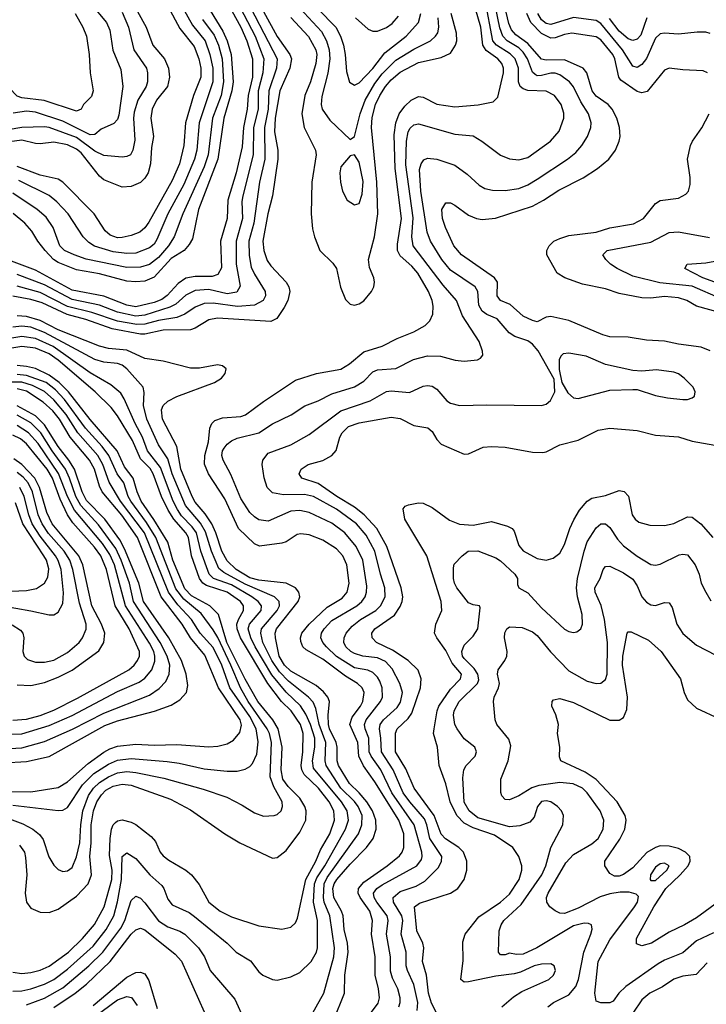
# Model space of a CAD drawing. Header units: inches. Extents: x 1308407 to 1441228, y 959628 to 1036311.
# Tile 622 of 656: x 1386481 to 1389493, y 1023482 to 1027802. Entities that reach past the tile are written whole.
import ezdxf

# ---------------------------------------------------------------- set-up
doc = ezdxf.new("R2010")
doc.units = ezdxf.units.IN
doc.header["$MEASUREMENT"] = 0
doc.layers.add('B3082', color=7, linetype='Continuous')

msp = doc.modelspace()

# ---------------------------------------------------------------- linework, layer by layer
at = {"layer": 'B3082', "color": 5}
for points, elevation in [([(1387430, 1028059.9), (1387609.4, 1027729.4), (1387665.8, 1027650), (1387672.4, 1027630), (1387665, 1027590), (1387621.3, 1027490), (1387601.3, 1027370), (1387598.8, 1027310), (1387612.3, 1027230), (1387613, 1027190), (1387589.4, 1027030), (1387569.2, 1026950), (1387547.3, 1026830), (1387550.9, 1026790), (1387565.8, 1026745.8), (1387582.1, 1026722.1), (1387650.1, 1026650), (1387661.7, 1026630), (1387665.6, 1026610), (1387656.6, 1026570), (1387640.3, 1026539.7), (1387608.4, 1026491.6), (1387582.4, 1026477.6), (1387347.8, 1026492.2), (1387310, 1026484.9), (1387250.6, 1026449.4), (1387230, 1026442.1), (1387110, 1026440.6), (1387030, 1026422.8), (1387010, 1026423.1), (1386886.6, 1026446.6), (1386770, 1026486.9), (1386688.4, 1026508.4), (1386579.4, 1026559.4), (1386530, 1026575.3), (1386450, 1026588.7)], 2980), ([(1387110, 1028009.6), (1387238.9, 1027778.9), (1387294.2, 1027710), (1387315, 1027650), (1387327.4, 1027590), (1387328.2, 1027530), (1387267.7, 1027350), (1387257.5, 1027230), (1387247.2, 1027190), (1387200.6, 1027079.4), (1387131, 1026950), (1387082.4, 1026837.6), (1387070, 1026817.5), (1387050, 1026801.2), (1386990, 1026778.2), (1386950, 1026776.2), (1386890, 1026783.8), (1386808.4, 1026808.4), (1386784.3, 1026824.3), (1386759.2, 1026850), (1386693.8, 1026950), (1386643.5, 1027003.5), (1386610, 1027031.2), (1386476.6, 1027096.6)], 2840), ([(1387362.5, 1027930), (1387450, 1027769.7), (1387477.6, 1027710), (1387501.7, 1027630), (1387502.5, 1027550), (1387482.9, 1027470), (1387478.8, 1027410), (1387462.7, 1027330), (1387456, 1027244), (1387429.8, 1027130), (1387392.9, 1027010), (1387390.1, 1026929.9), (1387361.4, 1026830), (1387366.2, 1026713.8), (1387350, 1026683.8), (1387324.2, 1026675.9), (1387250, 1026675.6), (1387210, 1026667.5), (1387175.6, 1026644.4), (1387127.8, 1026592.2), (1387104.7, 1026575.3), (1387070, 1026560.8), (1386990, 1026542), (1386950, 1026550.2), (1386850, 1026588.7), (1386710, 1026615.3), (1386550, 1026702.6), (1386410, 1026756.7)], 2920), ([(1387453.2, 1027933.2), (1387609.8, 1027630), (1387606.5, 1027590), (1387573.8, 1027490), (1387570, 1027410), (1387555.1, 1027330), (1387555.5, 1027190), (1387533.1, 1027090), (1387507.5, 1026910), (1387485.5, 1026830), (1387487.1, 1026767.1), (1387496.6, 1026716.6), (1387510, 1026685.7), (1387557.6, 1026610), (1387559.5, 1026590), (1387548.6, 1026570), (1387510.3, 1026549.7), (1387435.7, 1026544.3), (1387330, 1026558), (1387290, 1026556.6), (1387250, 1026541.3), (1387205.1, 1026510), (1387170, 1026495), (1387090, 1026482.4), (1387030, 1026466), (1386994.6, 1026465.4), (1386910, 1026479.1), (1386797.6, 1026517.6), (1386690, 1026543.9), (1386570, 1026605.8), (1386470, 1026633.7)], 2960), ([(1387710.5, 1027930), (1387868, 1027770), (1387888.5, 1027730), (1387900.9, 1027690), (1387908.9, 1027650), (1387914.8, 1027574.8), (1387927.7, 1027527.7), (1387950, 1027515.6), (1387970, 1027526.1), (1388030, 1027588.9), (1388082.3, 1027657.7), (1388175.9, 1027730), (1388229.9, 1027790.1), (1388240.9, 1027830)], 3060), ([(1389509.9, 1026349.9), (1389470, 1026364.7), (1389370, 1026378.1), (1389310, 1026392.1), (1389230, 1026396), (1389150, 1026408.6), (1389070, 1026411), (1389039.5, 1026419.5), (1388890, 1026481.9), (1388810, 1026500.2), (1388790, 1026497.7), (1388750, 1026476.5), (1388730, 1026482.1), (1388690, 1026501.8), (1388632.6, 1026552.6), (1388590, 1026570.6), (1388575.3, 1026590), (1388576.2, 1026650), (1388563.4, 1026670), (1388419.1, 1026770), (1388385.6, 1026810), (1388347.9, 1026890), (1388334.7, 1026930), (1388331.8, 1026970), (1388350, 1026998.3), (1388370, 1026998.6), (1388390, 1026989.2), (1388450, 1026944.2), (1388484.2, 1026930), (1388510, 1026925.3), (1388568.1, 1026931.9), (1388730, 1026984.2), (1388778.5, 1027010), (1388845.7, 1027054.3), (1388951.9, 1027108.1), (1389015.2, 1027150), (1389064.8, 1027190), (1389094.3, 1027230), (1389110.6, 1027270), (1389115.4, 1027290), (1389112.2, 1027330), (1389100.1, 1027370), (1389079.7, 1027410), (1389062.8, 1027430), (1389010, 1027466.7), (1388992.7, 1027490), (1388968.9, 1027568.9), (1388952.5, 1027590), (1388870, 1027626.1), (1388790, 1027625), (1388770, 1027629.9), (1388710, 1027697.7), (1388656.4, 1027736.4), (1388637.4, 1027757.4), (1388626.3, 1027786.3), (1388587.8, 1027947.8)], 2920), ([(1386792, 1027872), (1386861.2, 1027790), (1386875.8, 1027755.8), (1386889.3, 1027669.3), (1386923.9, 1027583.9), (1386933.5, 1027510), (1386915.9, 1027384.1), (1386910, 1027364.8), (1386892.8, 1027347.2), (1386837.8, 1027322.2), (1386810, 1027299.3), (1386790, 1027297.6), (1386670, 1027356.8), (1386550, 1027396.4), (1386510, 1027401), (1386451.9, 1027391.9)], 2740), ([(1387287.9, 1027890), (1387371.4, 1027751.4), (1387390.9, 1027710), (1387408.8, 1027650), (1387417.7, 1027530), (1387411, 1027490), (1387375.5, 1027370), (1387350.1, 1027190.1), (1387264.8, 1026970), (1387238.5, 1026841.5), (1387224, 1026816), (1387201.5, 1026790), (1387145.6, 1026754.4), (1387070, 1026673.2), (1387030, 1026655.3), (1386990, 1026652.4), (1386950, 1026655.7), (1386830, 1026686.8), (1386730, 1026704.8), (1386650, 1026736.8), (1386628.9, 1026750), (1386591.7, 1026790), (1386560.4, 1026830), (1386534.1, 1026874.1), (1386503.6, 1026910), (1386452.3, 1026952.3)], 2880), ([(1387430.6, 1027890.6), (1387513.5, 1027730), (1387550.9, 1027630), (1387546.5, 1027570), (1387526, 1027490), (1387526.6, 1027410), (1387506.6, 1027330), (1387505.2, 1027210), (1387459, 1027030), (1387455.4, 1027004.6), (1387457.6, 1026930), (1387430.9, 1026830), (1387429.5, 1026730), (1387447.5, 1026632.5), (1387432.7, 1026607.3), (1387390, 1026599.9), (1387310, 1026618.1), (1387250, 1026614.6), (1387210, 1026594.2), (1387165.4, 1026554.6), (1387139.7, 1026540.3), (1387030, 1026505.9), (1386990, 1026501.8), (1386910, 1026519.5), (1386830, 1026550.4), (1386710, 1026573.9), (1386590, 1026639.1), (1386470, 1026683.7)], 2940), ([(1388010.7, 1023430), (1388053.2, 1023486.8), (1388059.5, 1023510), (1388054.8, 1023550), (1388039.4, 1023610), (1388039.9, 1023690), (1388024.3, 1023790), (1388028.3, 1023850), (1388016.7, 1023890), (1387974.4, 1023950), (1387965.6, 1023970), (1387967.3, 1023990), (1387990, 1024018), (1388092.6, 1024090), (1388146.3, 1024133.7), (1388158.7, 1024150), (1388166, 1024170), (1388165.9, 1024230), (1388144.1, 1024290), (1388038.6, 1024458.6), (1387988.8, 1024528.8), (1387968.4, 1024570), (1387963.3, 1024630), (1387929.4, 1024710), (1387938.9, 1024741.1), (1387975.9, 1024790), (1387985.8, 1024810), (1387991.2, 1024850), (1387983.2, 1024870), (1387962.5, 1024890), (1387910, 1024921), (1387810, 1024996.6), (1387736.7, 1025036.7), (1387723.1, 1025050), (1387713.8, 1025073.8), (1387712.8, 1025090), (1387718.7, 1025110), (1387750.3, 1025150), (1387830, 1025224), (1387895.6, 1025264.4), (1387916.7, 1025290), (1387925.7, 1025330), (1387916.3, 1025410), (1387898.4, 1025450), (1387870, 1025480.6), (1387810, 1025518.9), (1387750, 1025542.5), (1387714.1, 1025545.9), (1387697.3, 1025542.7), (1387650, 1025510.7), (1387630, 1025505.6), (1387532.2, 1025492.2), (1387510, 1025502.2), (1387439.9, 1025570), (1387380.5, 1025700.5), (1387309.5, 1025810), (1387291.8, 1025851.8), (1387292.5, 1025890), (1387308.5, 1025950), (1387315.3, 1026010), (1387322.7, 1026030), (1387336.9, 1026043.1), (1387370, 1026055.8), (1387450, 1026061.6), (1387471.7, 1026068.3), (1387550, 1026127.6), (1387690, 1026220.4), (1387782.9, 1026250), (1387890, 1026269.6), (1387927.3, 1026292.7), (1387990, 1026345.2), (1388070.3, 1026369.7), (1388136.1, 1026403.9), (1388210, 1026432.4), (1388259.5, 1026460.5), (1388279.6, 1026480.4), (1388292.9, 1026510), (1388294.4, 1026545.6), (1388289.9, 1026570), (1388274.2, 1026610), (1388227.6, 1026690), (1388200.7, 1026720.7), (1388150, 1026765.9), (1388137.9, 1026790), (1388137.4, 1026817.4), (1388155.8, 1026930), (1388127.9, 1027150), (1388123.1, 1027296.9), (1388130.3, 1027350), (1388145.8, 1027390), (1388170, 1027422.7), (1388197.8, 1027450), (1388230, 1027465.1), (1388250, 1027463), (1388311.2, 1027431.2), (1388390, 1027420.1), (1388491.7, 1027428.3), (1388557.7, 1027442.3), (1388578.1, 1027461.8), (1388602.7, 1027570), (1388602.3, 1027590), (1388595.6, 1027610), (1388577.4, 1027630), (1388526.6, 1027666.6), (1388512.3, 1027690), (1388503.6, 1027770), (1388470, 1027885.3)], 2980), ([(1388143.2, 1023470), (1388149.8, 1023490), (1388149.8, 1023510), (1388139.1, 1023550), (1388115.8, 1023595.8), (1388107.7, 1023627.8), (1388106.8, 1023690), (1388089, 1023790), (1388096.9, 1023850), (1388092.7, 1023870), (1388047.4, 1023930), (1388035.8, 1023950), (1388033.2, 1023970), (1388047, 1023990), (1388070, 1024005.3), (1388223.4, 1024090), (1388242.7, 1024117.3), (1388246.7, 1024130), (1388244.8, 1024150), (1388211.7, 1024270), (1388113.4, 1024410), (1388064.8, 1024510), (1388021.8, 1024570), (1388014.2, 1024590), (1388012.1, 1024650), (1387995.6, 1024690), (1387992.6, 1024710), (1387999.9, 1024730), (1388063.1, 1024810), (1388071.7, 1024830), (1388070.7, 1024870), (1388059.9, 1024899.9), (1388050, 1024917.9), (1388030, 1024937.2), (1388007.3, 1024947.3), (1387950, 1024957.9), (1387870, 1025007.9), (1387826.9, 1025050), (1387810.4, 1025070), (1387801.7, 1025090), (1387805, 1025110), (1387816.3, 1025130), (1387850, 1025166.5), (1387959.1, 1025230), (1387982.1, 1025250), (1387995.4, 1025270), (1388002.4, 1025290), (1388003.9, 1025316.1), (1387985.5, 1025430), (1387957.1, 1025490), (1387906.4, 1025550), (1387850, 1025592.5), (1387750, 1025640.1), (1387710, 1025649.4), (1387670, 1025646.4), (1387570, 1025601.7), (1387530, 1025608.1), (1387510, 1025620.8), (1387490, 1025640.2), (1387450, 1025700.7), (1387407.2, 1025807.2), (1387372.7, 1025870), (1387367.6, 1025890), (1387370.4, 1025910), (1387377.7, 1025922.3), (1387390, 1025939.4), (1387410, 1025955.1), (1387434.4, 1025965.6), (1387530, 1025990.1), (1387590, 1026029.5), (1387670.8, 1026069.2), (1387731.3, 1026108.7), (1387790, 1026130.1), (1387850, 1026160.3), (1387950, 1026191.1), (1387990, 1026216.8), (1388030, 1026257), (1388050, 1026266.4), (1388130, 1026272.5), (1388208.7, 1026311.3), (1388270, 1026327.3), (1388326.5, 1026326.5), (1388391, 1026309), (1388430, 1026303.6), (1388488.7, 1026310), (1388502.4, 1026317.6), (1388511.8, 1026330), (1388511.5, 1026348.5), (1388495.6, 1026390), (1388423.3, 1026503.3), (1388396.2, 1026570), (1388338.1, 1026638.1), (1388207.2, 1026810), (1388201.2, 1026850), (1388206.8, 1026933.2), (1388173.9, 1027166.1), (1388177, 1027270), (1388184.9, 1027310), (1388193.9, 1027326.1), (1388210, 1027341), (1388230, 1027345), (1388390, 1027300.1), (1388470, 1027292.6), (1388507.6, 1027270), (1388590, 1027207.5), (1388630, 1027192.6), (1388670, 1027187.3), (1388710, 1027198.1), (1388809.9, 1027270.1), (1388847, 1027313), (1388868, 1027370), (1388867.6, 1027392.4), (1388856.6, 1027430), (1388827.2, 1027470), (1388790, 1027488.9), (1388710, 1027492.2), (1388690, 1027498.7), (1388675.7, 1027510), (1388668.9, 1027530), (1388668.8, 1027590), (1388654.5, 1027630), (1388632.9, 1027652.9), (1388571.8, 1027690), (1388556, 1027710), (1388521.9, 1027890)], 2960), ([(1388224.9, 1023455.1), (1388226.7, 1023490), (1388209.2, 1023569.2), (1388181.1, 1023630), (1388176.5, 1023650), (1388175.4, 1023710), (1388154.3, 1023790), (1388161, 1023850), (1388156.5, 1023870), (1388120.3, 1023930), (1388119.4, 1023950), (1388150, 1023977.1), (1388219.4, 1024000.6), (1388258.4, 1024021.6), (1388317.3, 1024082.7), (1388330.4, 1024110), (1388331.9, 1024130), (1388280.1, 1024210), (1388266.7, 1024270), (1388256, 1024296), (1388191.7, 1024370), (1388163.2, 1024410), (1388118.3, 1024510), (1388067.1, 1024590), (1388065.1, 1024650), (1388058.8, 1024690), (1388062.2, 1024710), (1388076.1, 1024730), (1388136.4, 1024783.6), (1388151.8, 1024808.2), (1388159.9, 1024850), (1388148.5, 1024890), (1388114.2, 1024954.2), (1388085.6, 1024985.6), (1388050, 1025001.8), (1387985.6, 1025010), (1387950, 1025020.7), (1387932.7, 1025030), (1387911.6, 1025050), (1387903.1, 1025070), (1387904.2, 1025090), (1387912.9, 1025110), (1387939, 1025141), (1387975.6, 1025170), (1388042.7, 1025210), (1388064, 1025230), (1388084.5, 1025270), (1388082.6, 1025310), (1388062.8, 1025370), (1388038.7, 1025470), (1388000.9, 1025540.9), (1387958.3, 1025590), (1387870, 1025655.2), (1387770, 1025709.6), (1387730, 1025718.3), (1387637.3, 1025717.3), (1387590, 1025725.9), (1387566.1, 1025750), (1387552.7, 1025792.7), (1387544.7, 1025850), (1387547.5, 1025870), (1387570, 1025899.8), (1387670, 1025937), (1387750, 1025981.6), (1387890, 1026085.9), (1388017.6, 1026130), (1388090, 1026171.2), (1388110, 1026174.5), (1388190, 1026166.8), (1388250, 1026193.7), (1388270, 1026197.3), (1388290, 1026194.2), (1388310, 1026180.7), (1388354.3, 1026130), (1388370, 1026119.3), (1388410, 1026109.3), (1388530, 1026113), (1388770, 1026109.2), (1388790, 1026114.9), (1388809.2, 1026130.8), (1388827.6, 1026170), (1388825.6, 1026225.6), (1388755.4, 1026350), (1388730, 1026379), (1388710, 1026393.6), (1388652.6, 1026412.6), (1388628.2, 1026428.2), (1388575.7, 1026490), (1388530, 1026508.5), (1388510, 1026522.9), (1388495.4, 1026550), (1388490.8, 1026610), (1388478.4, 1026630), (1388370, 1026703.7), (1388332.6, 1026750), (1388283, 1026830), (1388267.7, 1026870), (1388240.8, 1027050), (1388234.9, 1027145.1), (1388242, 1027170), (1388253, 1027187), (1388270, 1027195.5), (1388309.8, 1027190.2), (1388390, 1027164.1), (1388444.2, 1027124.2), (1388496, 1027076), (1388521.5, 1027061.5), (1388555.1, 1027055.1), (1388610, 1027053.1), (1388670, 1027061.5), (1388710, 1027078.4), (1388750, 1027103.1), (1388884.1, 1027190), (1388920.9, 1027219.1), (1388947.1, 1027250), (1388972.1, 1027290), (1388986.4, 1027330), (1388987.9, 1027350), (1388975.2, 1027390), (1388942.5, 1027442.5), (1388910, 1027508.3), (1388892.7, 1027530), (1388850, 1027560.6), (1388830, 1027568.3), (1388810, 1027568.5), (1388770, 1027557.6), (1388750, 1027556.7), (1388741.5, 1027561.5), (1388730, 1027572.1), (1388708.9, 1027630), (1388690, 1027659.6), (1388670, 1027678.4), (1388619.2, 1027710), (1388599.7, 1027730), (1388586.5, 1027766.5), (1388557, 1027910)], 2940), ([(1387690, 1027873.6), (1387804.4, 1027750), (1387826.8, 1027710), (1387838.9, 1027670), (1387840.7, 1027630), (1387831.6, 1027568.4), (1387805.5, 1027465.5), (1387803.8, 1027430), (1387807.9, 1027410), (1387841.4, 1027361.4), (1387930, 1027276.3), (1387950, 1027290.6), (1387973.5, 1027390), (1387996.1, 1027450), (1388037.9, 1027522.1), (1388070, 1027565.1), (1388130, 1027624.8), (1388210, 1027673), (1388282.3, 1027710), (1388305.2, 1027730), (1388314.6, 1027745.4), (1388319.7, 1027770), (1388315.9, 1027810)], 3040), ([(1386723.8, 1027830), (1386757.7, 1027770), (1386773.6, 1027730), (1386785.4, 1027650), (1386789.4, 1027570), (1386803, 1027490), (1386795.1, 1027464.9), (1386760.2, 1027430), (1386750, 1027409.7), (1386730, 1027400.7), (1386587.6, 1027447.6), (1386490, 1027459.5), (1386470, 1027466.7), (1386292.2, 1027650), (1386276.4, 1027670), (1386247.7, 1027727.7), (1386230.8, 1027750.8), (1386199.4, 1027779.4), (1386137.6, 1027817.6)], 2720), ([(1386998, 1027838), (1387035.6, 1027770), (1387063.9, 1027690), (1387115.1, 1027630), (1387134, 1027590), (1387138.4, 1027550), (1387129.6, 1027510), (1387080.3, 1027450), (1387061, 1027410), (1387055.9, 1027370), (1387066.9, 1027290), (1387058.4, 1027241.6), (1387054.6, 1027170), (1387044.3, 1027130), (1387030, 1027107.3), (1387010, 1027087.7), (1386970, 1027071.1), (1386930, 1027068.1), (1386850, 1027099.7), (1386830, 1027116.2), (1386750, 1027218), (1386730, 1027234.9), (1386690, 1027253.5), (1386630, 1027265.6), (1386570, 1027257.4), (1386550, 1027259.1), (1386490, 1027273.8), (1386390, 1027260.9)], 2780), ([(1386930, 1027835.9), (1386957.7, 1027770), (1386980.8, 1027670), (1387036.4, 1027590), (1387041.7, 1027570), (1387041.4, 1027530), (1387034.9, 1027510), (1386998.5, 1027450), (1386982.6, 1027397.4), (1386979.9, 1027370), (1386986.1, 1027273.9), (1386977.2, 1027230), (1386967, 1027210), (1386950, 1027201.5), (1386930, 1027199.5), (1386850, 1027206.5), (1386810, 1027225.2), (1386730, 1027285.4), (1386610, 1027329.7), (1386590, 1027332.8), (1386490, 1027329.7), (1386430, 1027319.8)], 2760), ([(1387130, 1027861.6), (1387183.6, 1027763.6), (1387245.4, 1027685.4), (1387266.6, 1027630), (1387275.8, 1027590), (1387275.4, 1027550), (1387243.1, 1027470), (1387207.6, 1027350), (1387201, 1027250), (1387181.8, 1027170), (1387150, 1027097.3), (1387046.4, 1026913.6), (1387030, 1026888.7), (1387007.5, 1026870), (1386970, 1026855.4), (1386930, 1026846.4), (1386910, 1026845.6), (1386876.9, 1026856.9), (1386855.7, 1026875.7), (1386807.5, 1026950), (1386670, 1027089.3), (1386650, 1027102.5), (1386570, 1027120.6), (1386470, 1027157.7)], 2820), ([(1387670, 1027812), (1387748.2, 1027728.2), (1387779.8, 1027670), (1387783.6, 1027650), (1387780.2, 1027610), (1387756.6, 1027530), (1387731.3, 1027470), (1387718, 1027390), (1387727.9, 1027330), (1387778.4, 1027230), (1387781.6, 1027210), (1387761.7, 1027090), (1387758.8, 1026950), (1387765.2, 1026885.2), (1387773.5, 1026850), (1387796.8, 1026790), (1387854, 1026734), (1387870.2, 1026710), (1387888.5, 1026628.5), (1387910, 1026574), (1387930, 1026554.3), (1387950, 1026550.2), (1387970, 1026556.2), (1387990, 1026569.3), (1388023.2, 1026610), (1388034.3, 1026630), (1388037.7, 1026650), (1388034.2, 1026670), (1388014.7, 1026714.7), (1388011.2, 1026750), (1388036.5, 1026850), (1388052.2, 1026950), (1388046.8, 1027090), (1388023.5, 1027330), (1388027.1, 1027372.9), (1388041.9, 1027430), (1388059.9, 1027470), (1388085.2, 1027510), (1388110, 1027538.5), (1388150, 1027572.7), (1388230, 1027615.1), (1388330, 1027636.8), (1388370, 1027655.3), (1388393.1, 1027690), (1388397.8, 1027710), (1388397.3, 1027742.7), (1388373.7, 1027830)], 3020), ([(1389498, 1027570), (1389478.3, 1027578.3), (1389390, 1027582.2), (1389330, 1027589.8), (1389310, 1027580.8), (1389233.1, 1027486.9), (1389210, 1027481.7), (1389190, 1027487.5), (1389117.1, 1027537.1), (1389108.6, 1027550), (1389092.1, 1027630), (1389082.3, 1027650), (1389030, 1027713.4), (1389010, 1027727.2), (1388903.5, 1027743.5), (1388870, 1027737.8), (1388830, 1027722.2), (1388810, 1027721.3), (1388770, 1027742.4), (1388722.6, 1027790), (1388705.4, 1027830)], 2880), ([(1389510, 1027741.4), (1389490, 1027747.5), (1389452.3, 1027747.7), (1389370, 1027738.3), (1389310, 1027742.8), (1389290, 1027739.9), (1389270, 1027721.7), (1389230, 1027631.5), (1389210, 1027606.1), (1389190, 1027593.4), (1389170, 1027598), (1389124.4, 1027670), (1389030, 1027786.2), (1389010, 1027799.3), (1388910, 1027811.9), (1388810, 1027781.5), (1388790, 1027786), (1388770, 1027802), (1388754.1, 1027830)], 2860), ([(1387283, 1027803), (1387334, 1027734), (1387352.9, 1027690), (1387368.7, 1027630), (1387374, 1027530), (1387364, 1027470), (1387325.7, 1027370), (1387306.8, 1027210), (1387290, 1027156.5), (1387196.5, 1026950), (1387158.9, 1026850), (1387133.5, 1026810), (1387090, 1026758.6), (1387050, 1026728.6), (1387010, 1026717.1), (1386950, 1026715.3), (1386772.2, 1026752.2), (1386719, 1026770), (1386677, 1026790), (1386656.7, 1026810), (1386627.9, 1026890), (1386596.1, 1026936.1), (1386557.2, 1026970), (1386450, 1027040.9)], 2860), ([(1387953, 1027810), (1388010, 1027760.9), (1388030, 1027751.4), (1388050, 1027752.2), (1388090, 1027768.8), (1388114.2, 1027785.8), (1388141.8, 1027818.2)], 3080), ([(1389232.4, 1027810), (1389205.2, 1027734.8), (1389190, 1027717.3), (1389170, 1027711.7), (1389150, 1027717.9), (1389110, 1027751.5), (1389068.1, 1027808.1)], 2840), ([(1389550, 1026517.5), (1389450, 1026544.9), (1389406.6, 1026570), (1389370, 1026582.1), (1389310, 1026587.3), (1389250, 1026580.9), (1389210, 1026581.6), (1389110, 1026601.3), (1389050, 1026621.3), (1388950, 1026641.6), (1388872.4, 1026670), (1388838.8, 1026690), (1388793.1, 1026770), (1388792.4, 1026790), (1388803.5, 1026810), (1388823.5, 1026830), (1388850, 1026843), (1388890, 1026855.5), (1389010, 1026869.6), (1389070, 1026889.6), (1389173.3, 1026906.7), (1389216.5, 1026930), (1389270, 1026995.4), (1389290, 1027009.4), (1389370, 1027019.7), (1389403.3, 1027036.7), (1389414.3, 1027050), (1389421.3, 1027078.7), (1389422, 1027110), (1389409.9, 1027190), (1389423.2, 1027250), (1389431.8, 1027270), (1389472.6, 1027327.4), (1389505.4, 1027390)], 2880), ([(1389558.2, 1026578.2), (1389430, 1026633.7), (1389288.2, 1026648.2), (1389170, 1026676.9), (1389101.7, 1026710), (1389072.1, 1026730), (1389052.4, 1026750), (1389038.9, 1026770), (1389058.4, 1026790), (1389250, 1026825.9), (1389330, 1026868.8), (1389370, 1026871.5), (1389507.2, 1026847.2)], 2860), ([(1389610, 1026622.1), (1389477.8, 1026670), (1389398.4, 1026710), (1389408.7, 1026730), (1389490, 1026735.1), (1389530, 1026742.9)], 2840), ([(1387857.5, 1023410), (1387904.9, 1023530), (1387907.6, 1023610), (1387921.5, 1023710), (1387918, 1023750), (1387904.2, 1023810), (1387899.3, 1023870), (1387892.7, 1023890), (1387858.1, 1023950), (1387854.4, 1023990), (1387860.1, 1024010), (1387872.3, 1024030), (1387930, 1024097.4), (1388001.3, 1024170), (1388030.7, 1024209.3), (1388044.6, 1024250), (1388043.3, 1024290), (1388028.2, 1024330), (1388003.2, 1024370), (1387970.2, 1024410.3), (1387926.8, 1024450), (1387879.4, 1024530), (1387873.3, 1024550), (1387873.9, 1024610), (1387869.1, 1024630), (1387840.2, 1024690), (1387835.3, 1024710), (1387833.7, 1024750), (1387839.9, 1024810), (1387832.6, 1024830), (1387813.3, 1024853.3), (1387780.5, 1024880.5), (1387670, 1024943.4), (1387641.5, 1024970), (1387618.4, 1025010), (1387602.3, 1025090), (1387601.5, 1025110), (1387607, 1025130), (1387702.7, 1025250), (1387709.1, 1025270), (1387705.5, 1025290), (1387689.9, 1025310), (1387650, 1025329.1), (1387530, 1025342.6), (1387490, 1025352.6), (1387429.9, 1025390), (1387390, 1025428), (1387366.8, 1025470), (1387341.4, 1025550), (1387323.7, 1025590), (1387294.3, 1025634.3), (1387250, 1025685.5), (1387236.7, 1025710), (1387187.7, 1025830), (1387169.4, 1025929.4), (1387107.7, 1026050), (1387102.7, 1026090), (1387110.5, 1026110), (1387130, 1026128.5), (1387170, 1026148.9), (1387335.4, 1026210), (1387365.7, 1026230), (1387381.7, 1026250), (1387385.6, 1026270), (1387370, 1026284.2), (1387348.5, 1026288.5), (1387270, 1026274), (1387230, 1026273), (1387110, 1026304.5), (1387030, 1026315), (1386950, 1026352.3), (1386870, 1026359.8), (1386830, 1026369.1), (1386650, 1026441.5), (1386570, 1026482.2), (1386510, 1026499.6), (1386470, 1026502.5)], 3020), ([(1387747.9, 1023410), (1387815.4, 1023530), (1387858.3, 1023690), (1387861.2, 1023730), (1387840.5, 1023870), (1387816.8, 1023930), (1387813.2, 1023950), (1387815.9, 1024010), (1387830, 1024038.2), (1387966.4, 1024230), (1387981.6, 1024270), (1387982.4, 1024310), (1387966.1, 1024350), (1387950, 1024371.5), (1387889.8, 1024430.2), (1387824.4, 1024530), (1387820.5, 1024550), (1387824, 1024630), (1387795, 1024710), (1387779.4, 1024779.4), (1387767.8, 1024807.8), (1387747.3, 1024830), (1387659.7, 1024899.7), (1387620.8, 1024940.8), (1387587.1, 1024990), (1387547.7, 1025070), (1387537.9, 1025110), (1387541.5, 1025130), (1387610.6, 1025210), (1387619.7, 1025230), (1387619, 1025250), (1387598.6, 1025270), (1387470, 1025324.8), (1387376.3, 1025376.3), (1387354.8, 1025394.8), (1387321.8, 1025470), (1387295.7, 1025555.7), (1387273.1, 1025593.1), (1387207.2, 1025670), (1387150, 1025809.9), (1387130, 1025874.9), (1387090, 1025937.2), (1387037.7, 1026050), (1387024.3, 1026110), (1387027.2, 1026167.2), (1387022.8, 1026190), (1386950, 1026270.8), (1386930, 1026287.1), (1386910, 1026293.5), (1386850, 1026299.3), (1386810, 1026311.7), (1386590, 1026429.7), (1386530, 1026453.4), (1386490, 1026457.3), (1386450, 1026453.8)], 3040), ([(1386450, 1023540.1), (1386490, 1023541.3), (1386530, 1023549.1), (1386590, 1023570.1), (1386630, 1023590.8), (1386690, 1023635.3), (1386802.7, 1023737.3), (1386860.5, 1023810), (1386893, 1023870), (1386909.2, 1023930.8), (1386926.7, 1024030), (1386929.9, 1024130.1), (1386950, 1024146.9), (1386990, 1024121.1), (1387050.7, 1024050), (1387103.4, 1024003.4), (1387113.5, 1023990), (1387130, 1023943.6), (1387150, 1023917.7), (1387224.3, 1023884.3), (1387247.6, 1023867.6), (1387390.2, 1023750), (1387430, 1023710.2), (1387492.7, 1023672.7), (1387530, 1023623.6), (1387547, 1023610), (1387590, 1023590.2), (1387610, 1023588.1), (1387670, 1023602.2), (1387710, 1023621.5), (1387758.8, 1023670), (1387782.1, 1023710), (1387787.3, 1023730), (1387787, 1023850), (1387770, 1023930), (1387774.3, 1024010), (1387783.7, 1024036.3), (1387819.7, 1024090), (1387910.2, 1024250), (1387923.2, 1024290), (1387917.5, 1024330), (1387892.7, 1024370), (1387770, 1024518.5), (1387765.3, 1024550), (1387775.5, 1024610), (1387774.8, 1024650), (1387756.3, 1024710), (1387735.1, 1024755.1), (1387711.8, 1024791.8), (1387650, 1024850.9), (1387587.3, 1024927.3), (1387513.4, 1025050), (1387494.6, 1025090), (1387483.5, 1025130), (1387488.3, 1025150), (1387540.3, 1025210), (1387541.8, 1025230), (1387527, 1025250), (1387499.5, 1025270), (1387410, 1025322), (1387330.9, 1025350), (1387311.4, 1025370), (1387275.7, 1025470), (1387255.9, 1025550), (1387236.9, 1025576.9), (1387190, 1025625.6), (1387172.4, 1025652.4), (1387154, 1025690), (1387097.9, 1025837.9), (1387041.7, 1025910), (1387019.9, 1025970), (1386986.6, 1026030), (1386939.3, 1026139.3), (1386923.5, 1026163.5), (1386880.8, 1026200.8), (1386790, 1026252.3), (1386627.7, 1026367.7), (1386550, 1026404.1), (1386490, 1026412.6), (1386390, 1026396.2)], 3060), ([(1386450, 1023622.4), (1386490, 1023616.5), (1386530, 1023621.1), (1386570, 1023631.6), (1386610, 1023649.4), (1386694.4, 1023710), (1386756.4, 1023770), (1386808.3, 1023831.7), (1386850.8, 1023909.2), (1386885.4, 1024030), (1386886.3, 1024070), (1386874.6, 1024134.6), (1386876.8, 1024210), (1386882.7, 1024250), (1386890, 1024268.7), (1386900.7, 1024279.3), (1386910, 1024286.9), (1386930, 1024291.6), (1386970, 1024280.9), (1386990, 1024270.1), (1387058, 1024218), (1387075.8, 1024195.8), (1387096.6, 1024150), (1387110, 1024132.9), (1387134.1, 1024114.1), (1387210, 1024070.1), (1387233.8, 1024050), (1387267.6, 1024007.6), (1387310.1, 1023930), (1387359.7, 1023890), (1387410, 1023865.5), (1387530, 1023825.6), (1387630, 1023812.1), (1387670, 1023820.3), (1387690, 1023838.9), (1387699.9, 1023860.1), (1387736.3, 1024030), (1387779.8, 1024110), (1387800.5, 1024159.5), (1387841.2, 1024230), (1387861.6, 1024290), (1387858.8, 1024330), (1387838.2, 1024370), (1387790.8, 1024430), (1387728.7, 1024490), (1387717.8, 1024510), (1387714.7, 1024530), (1387723.3, 1024590), (1387724.2, 1024670), (1387712.7, 1024710), (1387671.4, 1024770), (1387628.5, 1024810), (1387568.9, 1024888.9), (1387448.7, 1025090), (1387434, 1025130), (1387433.4, 1025150), (1387439.8, 1025170), (1387462.9, 1025210), (1387462.8, 1025230), (1387449.5, 1025249.5), (1387390, 1025290.8), (1387300, 1025320), (1387284.5, 1025330), (1387270, 1025349.9), (1387234.5, 1025450), (1387221, 1025530), (1387209.7, 1025550), (1387156, 1025610), (1387131.6, 1025650), (1387102.4, 1025710), (1387066.5, 1025810), (1387052.5, 1025832.5), (1387010, 1025875), (1386975.5, 1025955.5), (1386910, 1026063.6), (1386881.2, 1026101.2), (1386811.2, 1026170), (1386650, 1026308.2), (1386610, 1026335.7), (1386550, 1026361.1), (1386490, 1026368.4), (1386390, 1026352.3)], 3080), ([(1386479.9, 1024179.9), (1386501, 1024150), (1386506.5, 1024126.5), (1386512.3, 1024050), (1386504.9, 1023970), (1386510.1, 1023930.1), (1386530, 1023903.5), (1386570, 1023886.5), (1386610, 1023884.3), (1386650, 1023898.7), (1386730, 1023956.3), (1386780.5, 1024010), (1386795, 1024050), (1386788.1, 1024130), (1386794.2, 1024190), (1386793.6, 1024270), (1386804.6, 1024330), (1386819.3, 1024370), (1386838.7, 1024401.3), (1386858.8, 1024421.2), (1386890, 1024438.4), (1386930, 1024447.6), (1386970, 1024443.5), (1387141.5, 1024381.5), (1387230, 1024335.7), (1387380.2, 1024230), (1387446, 1024190), (1387590, 1024122.3), (1387610, 1024125.3), (1387650, 1024156.6), (1387710, 1024237.3), (1387736.5, 1024290), (1387737.6, 1024330), (1387731.5, 1024350), (1387710, 1024386.1), (1387657.8, 1024437.8), (1387635.4, 1024470), (1387627.7, 1024510), (1387631.9, 1024610), (1387614.7, 1024690), (1387591.3, 1024730), (1387525.1, 1024810), (1387469.2, 1024909.2), (1387389.4, 1025069.4), (1387352.1, 1025192.1), (1387315.3, 1025230), (1387234.4, 1025274.4), (1387205.1, 1025305.1), (1387153, 1025430), (1387130.4, 1025510), (1387069.6, 1025609.6), (1387013.2, 1025690), (1386995.8, 1025730), (1386978.9, 1025790), (1386939.7, 1025839.7), (1386908.7, 1025910), (1386790, 1026048.6), (1386694.6, 1026170), (1386653.8, 1026210), (1386610, 1026243), (1386550, 1026271.1), (1386510, 1026281), (1386470, 1026284.4)], 3120), ([(1386435.7, 1024295.7), (1386493.8, 1024273.8), (1386538.6, 1024250), (1386567.1, 1024227.1), (1386584.2, 1024204.2), (1386608.7, 1024128.6), (1386630, 1024091.6), (1386650, 1024072.8), (1386670, 1024064.9), (1386690, 1024067.1), (1386710, 1024082.3), (1386730, 1024128.5), (1386744.7, 1024190), (1386748.7, 1024270), (1386757.1, 1024330), (1386782.3, 1024397.7), (1386804.7, 1024430), (1386830, 1024455.1), (1386870, 1024480.6), (1386910, 1024497.1), (1386950, 1024503.7), (1386990, 1024498.7), (1387113.5, 1024473.5), (1387285.5, 1024425.5), (1387388.7, 1024390), (1387455.9, 1024355.9), (1387510, 1024321.3), (1387550, 1024307.2), (1387597.2, 1024310), (1387610, 1024314.3), (1387628.2, 1024330), (1387634, 1024350), (1387632.5, 1024370), (1387596.1, 1024436.1), (1387579.7, 1024479.7), (1387585.4, 1024630), (1387576, 1024670), (1387566.6, 1024690), (1387483.2, 1024810), (1387448.8, 1024870), (1387407.1, 1024970), (1387350, 1025091.7), (1387330, 1025124.8), (1387276.9, 1025196.9), (1387199.9, 1025259.9), (1387165.2, 1025305.2), (1387077.1, 1025530), (1387036.3, 1025596.3), (1386968.3, 1025690), (1386957.1, 1025710), (1386936.7, 1025770), (1386908.4, 1025810), (1386871.6, 1025890), (1386841.7, 1025930), (1386769.5, 1026010), (1386676.5, 1026136.5), (1386638, 1026178), (1386597.3, 1026210), (1386510, 1026240.9), (1386470, 1026245.6)], 3140), ([(1386450, 1024355.4), (1386650, 1024332.5), (1386670, 1024334.1), (1386690, 1024346), (1386755.9, 1024444.1), (1386805.9, 1024494.1), (1386870, 1024536.2), (1386910, 1024553.6), (1386970, 1024560.2), (1387127.4, 1024547.4), (1387180.3, 1024540.3), (1387290, 1024515.7), (1387390, 1024505), (1387434.5, 1024505.5), (1387470, 1024513.6), (1387490, 1024525.6), (1387501.4, 1024538.6), (1387520.6, 1024579.4), (1387526.6, 1024633.4), (1387517.4, 1024690), (1387490, 1024744.4), (1387402.4, 1024870), (1387368, 1024970), (1387330, 1025047.1), (1387272.6, 1025110), (1387234.6, 1025170), (1387174.7, 1025234.7), (1387132.9, 1025290), (1387027.4, 1025550), (1386922.3, 1025690), (1386873.7, 1025773.7), (1386845, 1025850), (1386823, 1025890), (1386735.5, 1025990), (1386683.7, 1026070), (1386630, 1026134.6), (1386590, 1026170.9), (1386537.3, 1026197.3), (1386490, 1026212.4), (1386410, 1026211.9)], 3160), ([(1386430, 1024416.1), (1386530, 1024414.8), (1386650, 1024433.1), (1386690, 1024458.5), (1386781.3, 1024538.7), (1386850, 1024588.1), (1386876.5, 1024603.5), (1386910, 1024614.7), (1386990, 1024623), (1387070, 1024619.1), (1387170, 1024621.2), (1387310, 1024611.6), (1387350, 1024614.8), (1387390, 1024624.5), (1387418.6, 1024641.4), (1387445.8, 1024674.2), (1387453.8, 1024706.2), (1387448.4, 1024730), (1387352, 1024870), (1387293.2, 1025013.2), (1387230.5, 1025090), (1387193.1, 1025150), (1387100.6, 1025270), (1386997.4, 1025530), (1386927.9, 1025627.9), (1386842.4, 1025730), (1386830, 1025755.4), (1386808.1, 1025830), (1386787, 1025870), (1386701.3, 1025970), (1386655.1, 1026050), (1386626, 1026086), (1386584.2, 1026124.2), (1386510, 1026172.1), (1386470, 1026183.1)], 3180), ([(1386410, 1024541.6), (1386510, 1024546.6), (1386610, 1024569.7), (1386854.6, 1024705.4), (1386910, 1024725.7), (1387072.2, 1024767.8), (1387145.2, 1024794.8), (1387182.6, 1024817.4), (1387212.6, 1024850), (1387218.7, 1024881.3), (1387210.2, 1024930), (1387190.5, 1024990), (1387134.9, 1025090), (1387024.1, 1025250), (1387002.5, 1025330), (1386940.7, 1025480.7), (1386920, 1025520), (1386854.3, 1025610), (1386772.9, 1025692.9), (1386755, 1025730), (1386721.3, 1025830), (1386696, 1025870), (1386649.1, 1025929.1), (1386590, 1026025.1), (1386550, 1026064.7), (1386470, 1026107.7)], 3220), ([(1386410, 1024603.1), (1386490, 1024606.8), (1386590, 1024634.6), (1386711.6, 1024688.4), (1386850, 1024759.3), (1387050, 1024838.6), (1387092.8, 1024867.2), (1387122.2, 1024897.8), (1387136.6, 1024930), (1387139.1, 1024970), (1387127.6, 1025010), (1387097.4, 1025070), (1386979.1, 1025250), (1386961.6, 1025330), (1386925.7, 1025430), (1386901.6, 1025481.6), (1386825.8, 1025585.8), (1386748.5, 1025670), (1386726.6, 1025710), (1386699.4, 1025790), (1386681, 1025830), (1386623.4, 1025910), (1386573.2, 1025990), (1386530, 1026033.8), (1386470, 1026067.7)], 3240), ([(1388316.6, 1023430), (1388287, 1023487), (1388273.5, 1023530), (1388264.9, 1023610), (1388247.6, 1023670), (1388253.5, 1023730), (1388249, 1023750), (1388223.5, 1023803.5), (1388213.1, 1023910), (1388234.3, 1023925.7), (1388370, 1023969.1), (1388402.9, 1023990), (1388431, 1024030), (1388441.5, 1024070), (1388442.5, 1024110), (1388427.1, 1024150), (1388406.5, 1024170), (1388348, 1024208), (1388328.8, 1024228.8), (1388299.1, 1024310), (1388211, 1024430), (1388174.5, 1024514.5), (1388128.9, 1024590), (1388128.5, 1024671.5), (1388136.1, 1024690), (1388184.7, 1024735.3), (1388201.1, 1024758.9), (1388239.2, 1024870), (1388242.2, 1024910), (1388227.9, 1024947.9), (1388185.4, 1024990), (1388116.4, 1025036.4), (1388045.2, 1025070), (1388027.3, 1025090), (1388025.6, 1025110), (1388038.9, 1025130), (1388124.7, 1025190), (1388150, 1025228), (1388157.8, 1025250), (1388160.8, 1025270), (1388154.5, 1025310), (1388091.3, 1025490), (1388048, 1025570), (1387991.7, 1025630), (1387950, 1025662.8), (1387871.3, 1025710), (1387790, 1025767.1), (1387718.9, 1025790), (1387706.5, 1025810), (1387714.8, 1025830), (1387746.6, 1025850), (1387810, 1025868.4), (1387849.9, 1025890.1), (1387868.2, 1025911.8), (1387884.3, 1025970), (1387894.8, 1025990), (1387922.7, 1026017.3), (1387970, 1026033.4), (1388110, 1026058.9), (1388150, 1026051.7), (1388210, 1026022.3), (1388271.5, 1026011.5), (1388290, 1025995.5), (1388310, 1025960.3), (1388330, 1025939.7), (1388430, 1025896.1), (1388450, 1025897.3), (1388514.1, 1025925.9), (1388549.8, 1025930.2), (1388610, 1025927.1), (1388730, 1025904.7), (1388776.1, 1025903.9), (1388790, 1025906.4), (1388850, 1025936.2), (1388930, 1025957.4), (1389018.8, 1026001.2), (1389070, 1026010.2), (1389190, 1025999.5), (1389270, 1025979.4), (1389370, 1025971.8), (1389430, 1025953.5), (1389530, 1025935.8)], 2920), ([(1386410, 1024666.9), (1386490, 1024668), (1386610, 1024704.8), (1386710, 1024749.1), (1386910, 1024854.3), (1387004.8, 1024895.2), (1387030, 1024912.2), (1387059.7, 1024950), (1387072.7, 1024987.3), (1387072.8, 1025010), (1387068.3, 1025030), (1387050, 1025066.3), (1386944.9, 1025230), (1386896.8, 1025410), (1386875.8, 1025455.8), (1386843.2, 1025503.2), (1386720.9, 1025650), (1386690.3, 1025710), (1386651.4, 1025811.4), (1386562.1, 1025942.1), (1386519, 1025990), (1386470, 1026021.7)], 3260), ([(1386450, 1024728.2), (1386510, 1024732.7), (1386570, 1024749.2), (1386630, 1024772.2), (1386734.8, 1024825.2), (1386959.9, 1024950), (1386983.2, 1024970), (1386998, 1024990), (1387006.1, 1025010), (1387006.1, 1025030), (1386960.6, 1025130), (1386899.7, 1025230), (1386861.2, 1025390), (1386836, 1025450), (1386808.2, 1025488.2), (1386714.3, 1025594.3), (1386689.7, 1025629.7), (1386658, 1025698), (1386624.7, 1025790), (1386600.9, 1025830), (1386510, 1025941.9), (1386483.4, 1025963.4), (1386450, 1025979.8)], 3280), ([(1386470, 1024883.1), (1386530, 1024881.3), (1386590, 1024893.2), (1386650, 1024916.9), (1386710, 1024947.8), (1386827.7, 1025032.2), (1386849.9, 1025070), (1386854, 1025110), (1386839.1, 1025150), (1386796.5, 1025230), (1386757.3, 1025410), (1386739.4, 1025450), (1386623.1, 1025590), (1386600.2, 1025640.2), (1386567.7, 1025750), (1386547.2, 1025790), (1386490, 1025850.5), (1386455.1, 1025875.1)], 3320), ([(1386447, 1025147), (1386483.7, 1025123.7), (1386494, 1025110), (1386498.7, 1025090), (1386494.4, 1025030), (1386499.7, 1025010), (1386514.5, 1024994.5), (1386550, 1024982.8), (1386590, 1024983.1), (1386630, 1024992.3), (1386690, 1025026.1), (1386740.9, 1025070), (1386756.4, 1025090), (1386771.5, 1025128.5), (1386771.9, 1025150), (1386742.7, 1025242.7), (1386713.2, 1025390), (1386700.2, 1025430), (1386675, 1025470), (1386607.3, 1025547.3), (1386578.7, 1025590), (1386561.4, 1025630), (1386536.2, 1025730), (1386517, 1025770), (1386495.4, 1025795.4), (1386470, 1025815.4)], 3340), ([(1386330, 1025242.8), (1386528.9, 1025208.9), (1386610, 1025190.2), (1386630, 1025191.2), (1386650, 1025202.7), (1386670, 1025240.5), (1386673.3, 1025286.7), (1386662.8, 1025390), (1386650, 1025429.2), (1386638, 1025450), (1386570, 1025536.3), (1386535.5, 1025590), (1386520.2, 1025630), (1386499.5, 1025710), (1386480.5, 1025750)], 3360), ([(1388595, 1023470), (1388646.2, 1023513.8), (1388682.7, 1023537.3), (1388802.3, 1023590), (1388822, 1023610), (1388830.8, 1023630), (1388825.6, 1023650), (1388810, 1023659.2), (1388770, 1023658), (1388737, 1023650), (1388677.1, 1023622.9), (1388650, 1023615.4), (1388570, 1023605.4), (1388450, 1023579.6), (1388430, 1023578.5), (1388415.3, 1023590), (1388426.2, 1023673.8), (1388424.6, 1023755.4), (1388435.3, 1023790), (1388494.6, 1023865.4), (1388590, 1023929.2), (1388630, 1023965), (1388671.2, 1024030), (1388683.8, 1024070), (1388683.8, 1024090), (1388670.9, 1024130.9), (1388643.7, 1024170), (1388564.1, 1024224.1), (1388470, 1024256.2), (1388430, 1024276.5), (1388397.7, 1024310), (1388368.3, 1024370), (1388349.6, 1024449.6), (1388320.8, 1024530), (1388313.7, 1024610), (1388296.6, 1024670), (1388298.2, 1024690), (1388311.4, 1024770), (1388319.5, 1024790), (1388370, 1024864), (1388415, 1024910), (1388419.2, 1024930), (1388378.1, 1024978.1), (1388350, 1025034.5), (1388309.8, 1025090), (1388300.3, 1025110), (1388306.8, 1025150), (1388332, 1025210), (1388329.2, 1025250), (1388267.2, 1025450), (1388169.9, 1025610), (1388163.3, 1025656.7), (1388172.3, 1025667.8), (1388186.6, 1025673.4), (1388230, 1025681.8), (1388250, 1025680.7), (1388290, 1025661.8), (1388366.7, 1025606.7), (1388410, 1025588.4), (1388470, 1025583.8), (1388550, 1025599.8), (1388620, 1025580), (1388640.3, 1025570), (1388650, 1025558.7), (1388670, 1025494.4), (1388690, 1025472.3), (1388750, 1025438), (1388790, 1025430.2), (1388820.7, 1025439.3), (1388850, 1025462), (1388870, 1025499.5), (1388893.9, 1025570), (1388911.9, 1025608.1), (1388935.9, 1025650), (1388969.9, 1025690.1), (1388990, 1025702.5), (1389050, 1025714), (1389110, 1025737.1), (1389132.1, 1025732.1), (1389150.9, 1025710.9), (1389168.1, 1025630), (1389181.3, 1025610), (1389197.1, 1025597.1), (1389244.7, 1025584.7), (1389310, 1025582.7), (1389350, 1025591), (1389410, 1025620.2), (1389430, 1025618.9), (1389469.2, 1025590), (1389521.5, 1025530)], 2880), ([(1386410, 1025292.9), (1386510, 1025298), (1386554, 1025306), (1386590, 1025329.4), (1386604.1, 1025355.9), (1386608, 1025392), (1386597.7, 1025430), (1386587.1, 1025450), (1386493.7, 1025590), (1386462, 1025682)], 3380), ([(1388797.7, 1023470), (1388822.4, 1023490), (1388890, 1023523.5), (1388920.3, 1023559.7), (1388932.5, 1023590), (1388955.4, 1023710), (1388986.3, 1023790), (1388991.6, 1023811.6), (1388989.6, 1023830), (1388976.3, 1023836.3), (1388957.1, 1023837.2), (1388910, 1023826.2), (1388749.5, 1023730), (1388690, 1023702), (1388660.1, 1023700.1), (1388630, 1023706), (1388610, 1023698.4), (1388590, 1023699.5), (1388580.7, 1023710), (1388584, 1023803.9), (1388592.6, 1023830), (1388604.7, 1023850), (1388680.2, 1023919.8), (1388770.7, 1024050), (1388788.5, 1024090), (1388810.8, 1024169.3), (1388863.1, 1024270), (1388865.7, 1024310), (1388857.7, 1024330), (1388839.7, 1024350), (1388810, 1024369.8), (1388790, 1024373.9), (1388770, 1024371.2), (1388752.1, 1024350), (1388737.1, 1024302.9), (1388718.6, 1024281.4), (1388674.6, 1024265.4), (1388630, 1024260.1), (1388490, 1024299.4), (1388451.9, 1024330), (1388430, 1024369), (1388424, 1024476), (1388428.4, 1024510), (1388438.8, 1024530), (1388478, 1024570), (1388484.4, 1024590), (1388477.8, 1024610), (1388430, 1024646.5), (1388399.9, 1024690), (1388389.9, 1024710), (1388383.2, 1024750), (1388386.3, 1024770), (1388408, 1024810), (1388489, 1024890), (1388494.6, 1024905.4), (1388490.9, 1024930.9), (1388474.7, 1024954.7), (1388430, 1024998.5), (1388423.1, 1025010), (1388420.9, 1025030), (1388430, 1025058.2), (1388470, 1025097.5), (1388490.3, 1025129.7), (1388500.9, 1025220.9), (1388497.2, 1025230), (1388470, 1025234.4), (1388450, 1025243.4), (1388398.6, 1025310), (1388388.2, 1025330), (1388384.3, 1025350), (1388383.3, 1025396.7), (1388387, 1025413), (1388422, 1025450), (1388448.7, 1025470), (1388490, 1025471.1), (1388570, 1025441.5), (1388590, 1025428.4), (1388653.3, 1025370), (1388664.7, 1025350), (1388664, 1025324), (1388670.4, 1025310), (1388710, 1025287.8), (1388770, 1025221.4), (1388870, 1025128.1), (1388890, 1025117.3), (1388910, 1025113.1), (1388924.2, 1025115.8), (1388942.4, 1025130), (1388949.8, 1025150.2), (1388948, 1025192), (1388928, 1025270), (1388922.8, 1025310), (1388927.7, 1025350), (1388956.4, 1025470), (1388970, 1025511.2), (1389010, 1025572.3), (1389030, 1025590.2), (1389050, 1025590.2), (1389070, 1025574.4), (1389102.9, 1025522.9), (1389130, 1025493.1), (1389190, 1025448.4), (1389250, 1025411), (1389270, 1025408.4), (1389290, 1025413.7), (1389373.4, 1025453.4), (1389390, 1025457.5), (1389410, 1025453.4), (1389444.5, 1025410), (1389460.8, 1025370), (1389470.2, 1025330), (1389490, 1025290.4), (1389512.7, 1025252.7)], 2860), ([(1389524.3, 1023795.7), (1389450, 1023760.7), (1389390, 1023707.6), (1389310, 1023676), (1389281.2, 1023658.8), (1389140.2, 1023559.8), (1389109.1, 1023530), (1389084.2, 1023495.8), (1389070, 1023487.8), (1389030, 1023488.5), (1389010, 1023496.2), (1389003.4, 1023530), (1389018.4, 1023670), (1389070, 1023764.6), (1389178.4, 1023910), (1389190.5, 1023930), (1389194.8, 1023954.8), (1389185.2, 1023965.2), (1389153.7, 1023973.7), (1389114.2, 1023974.2), (1389070, 1023966.8), (1389026.7, 1023953.3), (1388930, 1023904.2), (1388870, 1023880.3), (1388850, 1023881.6), (1388830, 1023891.9), (1388806.9, 1023910), (1388792.7, 1023930), (1388791, 1023950), (1388798.5, 1023970), (1388876.9, 1024103.2), (1388910, 1024138.9), (1388990, 1024185.5), (1389017.9, 1024210), (1389040.5, 1024250), (1389042.6, 1024290), (1389027.3, 1024330), (1388969.9, 1024410), (1388950, 1024430.4), (1388909.2, 1024449.2), (1388850, 1024454.5), (1388757.6, 1024442.4), (1388727.7, 1024432.3), (1388670, 1024396.8), (1388630, 1024378.3), (1388610, 1024380.7), (1388596.4, 1024396.4), (1388591, 1024411), (1388590.7, 1024470), (1388623.7, 1024550), (1388635.4, 1024615.4), (1388625.8, 1024645.8), (1388574.2, 1024710), (1388566.4, 1024730), (1388558.4, 1024810), (1388561.6, 1024830), (1388581.4, 1024870), (1388585.8, 1024890), (1388576.9, 1024930), (1388579.7, 1024950), (1388608.6, 1024990), (1388617.1, 1025010), (1388618.9, 1025030), (1388607.1, 1025090), (1388608.2, 1025111.8), (1388617, 1025130), (1388630, 1025138.7), (1388685.1, 1025134.9), (1388730, 1025116), (1388750, 1025100.6), (1388808.7, 1025028.7), (1388890, 1024945), (1388970, 1024899.8), (1389010, 1024889.3), (1389030, 1024891.5), (1389050, 1024907), (1389057.2, 1024930), (1389059.6, 1025070), (1389046.2, 1025170), (1389031.4, 1025231.4), (1389004.5, 1025290), (1389003.9, 1025310), (1389027.3, 1025350), (1389039.7, 1025390), (1389050, 1025403.1), (1389070, 1025404.9), (1389130, 1025375.5), (1389170, 1025347.2), (1389190, 1025317.4), (1389210.1, 1025270), (1389230, 1025246.2), (1389250, 1025234.2), (1389270, 1025232.5), (1389310, 1025245.2), (1389330, 1025243.1), (1389342.6, 1025222.6), (1389363.7, 1025150), (1389390, 1025108.2), (1389450, 1025057.8), (1389533.9, 1025013.9)], 2840), ([(1389547.8, 1023932.2), (1389450, 1023861.4), (1389396.9, 1023830), (1389330, 1023798.7), (1389252.6, 1023750), (1389210, 1023737.7), (1389186.8, 1023746.8), (1389186.9, 1023770), (1389262.9, 1023910), (1389314.8, 1023990), (1389378.7, 1024050), (1389413.2, 1024090), (1389421.9, 1024110), (1389420.3, 1024130), (1389402.1, 1024150), (1389370, 1024164.8), (1389330, 1024176.2), (1389290, 1024176.5), (1389269.6, 1024170.4), (1389232.1, 1024147.9), (1389170, 1024081), (1389130, 1024051.6), (1389110, 1024044.3), (1389090, 1024044.3), (1389070, 1024055.5), (1389047.8, 1024090), (1389048.2, 1024110), (1389113.2, 1024206.8), (1389135.7, 1024250), (1389141.7, 1024290), (1389136.9, 1024310), (1389101.8, 1024370), (1389010, 1024467.6), (1388961.1, 1024501.1), (1388855.1, 1024550), (1388848.1, 1024568.1), (1388850.7, 1024610), (1388839.7, 1024670), (1388844.8, 1024710), (1388832.2, 1024752.2), (1388814.7, 1024790), (1388816.2, 1024810), (1388822.9, 1024817.1), (1388850, 1024824), (1388910, 1024806), (1389070, 1024728.6), (1389110, 1024729.3), (1389130, 1024739.7), (1389144.3, 1024775.7), (1389146.4, 1024830), (1389125.3, 1024970), (1389125.9, 1025010), (1389146.2, 1025110), (1389150, 1025116.5), (1389163.6, 1025116.4), (1389239, 1025079), (1389294.7, 1025030), (1389379.2, 1024910), (1389395.8, 1024850), (1389410, 1024818), (1389450, 1024780.6), (1389550, 1024734.4)], 2820), ([(1386510, 1023480.1), (1386590, 1023508.2), (1386670, 1023553.6), (1386784.5, 1023650), (1386844.9, 1023710), (1386923.5, 1023816.5), (1386941.6, 1023850), (1386970, 1023936.9), (1386990, 1023956.2), (1387010, 1023947.6), (1387030, 1023927.2), (1387090, 1023848), (1387130, 1023822.3), (1387183, 1023803), (1387205.2, 1023790), (1387265, 1023730), (1387291.3, 1023690), (1387316.1, 1023630), (1387424.7, 1023504.7), (1387467.3, 1023410)], 3040), ([(1386630, 1023467.4), (1386723.3, 1023530), (1386773.3, 1023570), (1386877.9, 1023670), (1386970, 1023788.8), (1386990, 1023808.3), (1387010, 1023816), (1387030, 1023808.8), (1387161.9, 1023701.9), (1387190, 1023671.7), (1387289.2, 1023449.2)], 3020), ([(1389496.4, 1023663.6), (1389447.9, 1023612.1), (1389390, 1023604.6), (1389350, 1023591.7), (1389301, 1023559), (1389245.6, 1023530), (1389210, 1023501.9), (1389170, 1023442.9)], 2860), ([(1386803.5, 1023476.5), (1386950, 1023601.4), (1386990, 1023621.7), (1387010, 1023623.4), (1387030, 1023615), (1387046.4, 1023586.4), (1387083, 1023463)], 2980), ([(1386662.1, 1023317.9), (1386910, 1023500.7), (1386950, 1023516.1), (1386971.5, 1023511.5), (1386995.9, 1023475.9)], 2960)]:
    msp.add_lwpolyline(points, dxfattribs=dict(at, elevation=elevation))
for points, elevation in [([(1387950, 1027209.6), (1387930, 1027205.6), (1387890, 1027156.2), (1387885, 1027130), (1387887.5, 1027090), (1387897.3, 1027050), (1387917, 1027010), (1387950, 1026990.3), (1387970, 1026995.8), (1387983.2, 1027036.8), (1387987.2, 1027092.8), (1387970, 1027177.6)], 3040), ([(1388890, 1026339.2), (1388864.2, 1026335.8), (1388854.1, 1026325.9), (1388847.1, 1026310), (1388846.7, 1026266.7), (1388858.4, 1026210), (1388885, 1026165), (1388910, 1026142.8), (1388930, 1026140.2), (1389070, 1026176.5), (1389170, 1026180.3), (1389190, 1026179.5), (1389270, 1026152.9), (1389322.7, 1026142.7), (1389390, 1026135.6), (1389410, 1026136), (1389430, 1026143.1), (1389440.9, 1026150), (1389444.5, 1026170), (1389435.6, 1026190), (1389395.8, 1026230), (1389370, 1026248.5), (1389350, 1026255), (1389273.9, 1026266.1), (1389210, 1026260.4), (1389170, 1026263.5), (1389050, 1026288.8), (1388966.3, 1026326.3)], 2940), ([(1389310, 1024101.4), (1389290, 1024097.7), (1389270, 1024083.9), (1389248.1, 1024050), (1389247.1, 1024030), (1389250, 1024024.4), (1389270, 1024024.8), (1389319.8, 1024070), (1389329.6, 1024090)], 2840)]:
    msp.add_lwpolyline(points, close=True, dxfattribs=dict(at, elevation=elevation))

doc.saveas('drawing.dxf')
